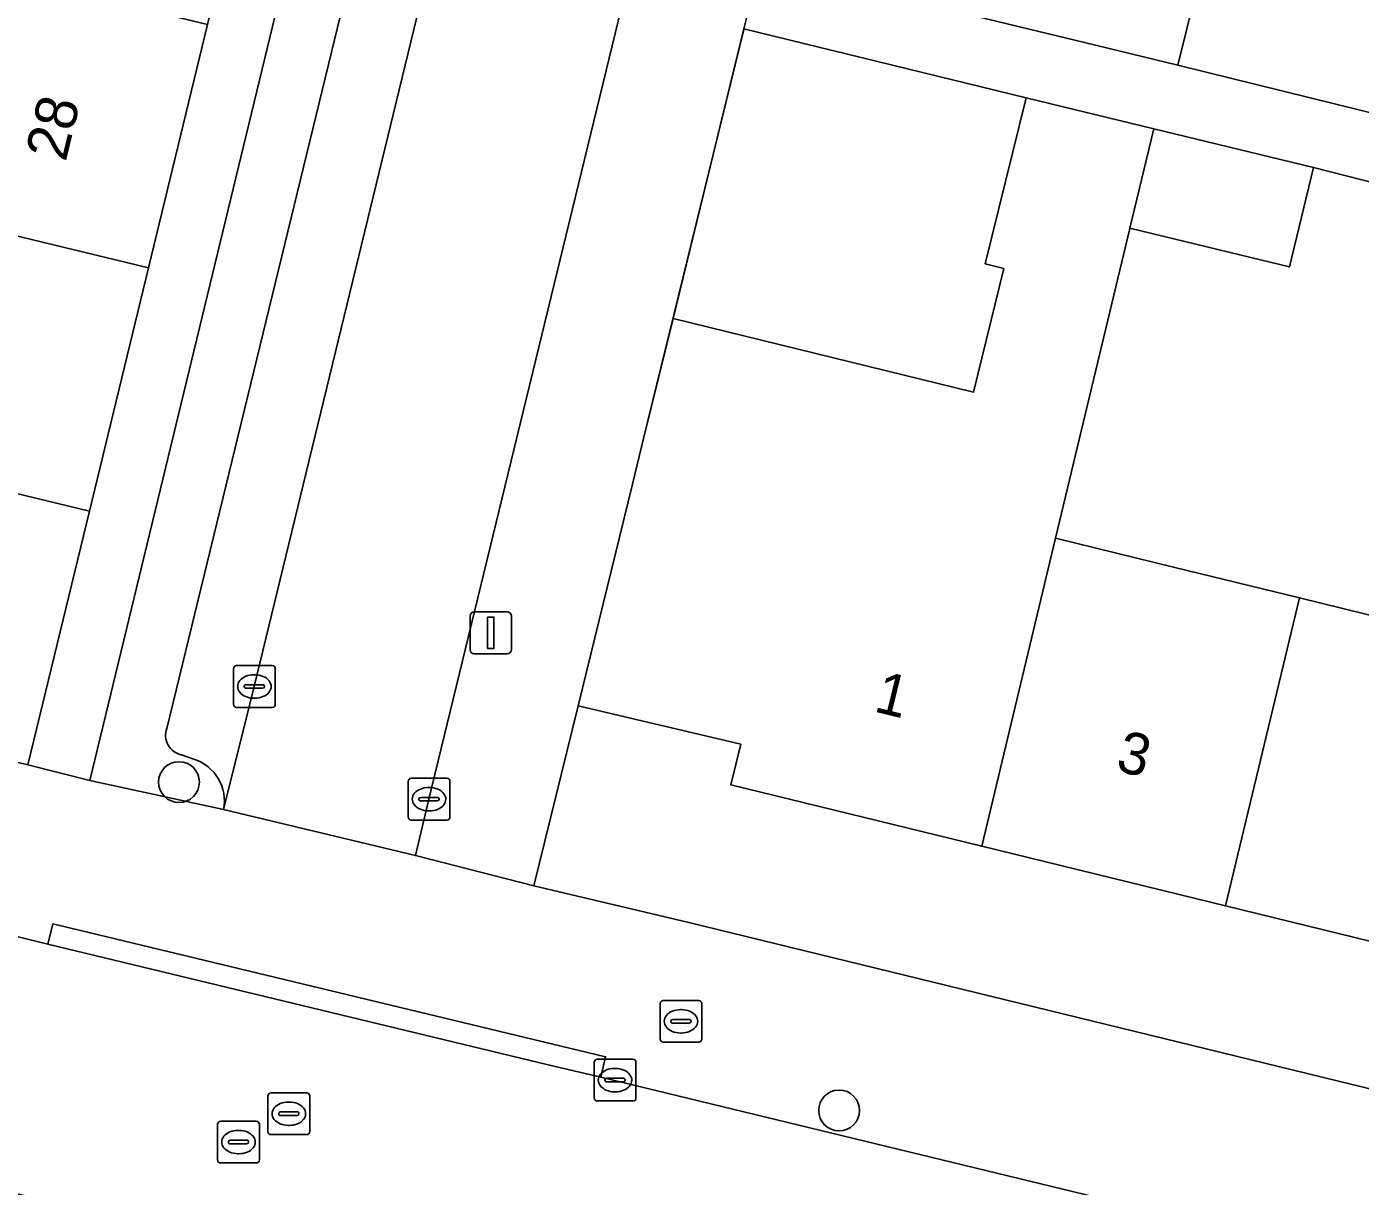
# Model space of a CAD drawing. Extents: x 162803 to 163818, y 381639 to 382475.
# Drawn here: x 163546.29 to 163578.22, y 382101.19 to 382128.95 of the extents above; entities that cross this region are included whole.
import ezdxf

# ---------------------------------------------------------------- set-up
doc = ezdxf.new("R2010")
doc.units = 0
for name, color, linetype in [('IMGEO_Boom', 7, 'Continuous'), ('IMGEO_Brandkraan', 7, 'Continuous'), ('IMGEO_Erf', 7, 'Continuous'), ('IMGEO_Kolk', 7, 'Continuous'), ('IMGEO_Lichtmast', 7, 'Continuous'), ('IMGEO_Muur', 7, 'Continuous'), ('IMGEO_Pand', 7, 'Continuous'), ('IMGEO_Pand_nummerreeks', 7, 'Continuous'), ('IMGEO_Parkeervlak_open', 7, 'Continuous'), ('IMGEO_Rijbaan_lokaal_open', 7, 'Continuous'), ('IMGEO_Rioolput', 7, 'Continuous'), ('IMGEO_Voetpad_open', 7, 'Continuous')]:
    doc.layers.add(name, color=color, linetype=linetype)

msp = doc.modelspace()

# ---------------------------------------------------------------- linework, layer by layer
at = {"layer": 'IMGEO_Boom'}
for centre in [(163549.933, 382110.865), (163565.737, 382103.005)]:
    msp.add_circle(centre, 0.489, dxfattribs=at)
at = {"layer": 'IMGEO_Brandkraan'}
for p, q in [((163561.451, 382104.713), (163561.451, 382105.565)), ((163561.526, 382105.639), (163562.378, 382105.639)), ((163561.939, 382105.419), (163561.964, 382105.419)), ((163562.452, 382105.565), (163562.452, 382104.713)), ((163561.71, 382105.133), (163561.71, 382105.145)), ((163562.148, 382105.096), (163561.75, 382105.096)), ((163561.753, 382105.182), (163562.151, 382105.182)), ((163562.194, 382105.145), (163562.194, 382105.133)), ((163561.962, 382104.859), (163561.937, 382104.859)), ((163562.378, 382104.639), (163561.526, 382104.639))]:
    msp.add_line(p, q, dxfattribs=at)
for points in [[(163561.451, 382104.713), (163561.451, 382105.565)], [(163561.526, 382105.639), (163562.378, 382105.639)], [(163562.452, 382105.565), (163562.452, 382104.713)], [(163562.378, 382104.639), (163561.526, 382104.639)]]:
    msp.add_lwpolyline(points, dxfattribs=at)
for centre, radius, start, end in [((163561.528, 382105.563), 0.0765, 91.552, 178.448), ((163561.528, 382105.563), 0.0765, 91.552, 178.448), ((163562.376, 382105.563), 0.0765, 1.552, 88.448), ((163562.376, 382105.563), 0.0765, 1.552, 88.448), ((163561.75, 382105.142), 0.0403, 85.8775, 175.7526), ((163561.747, 382105.132), 0.0366, 178.938, 274.7102), ((163562.151, 382105.139), 0.043, 264.8664, 352.4533), ((163562.155, 382105.144), 0.0386, 1.7309, 96.639), ((163561.528, 382104.715), 0.0765, 181.552, 268.448), ((163561.528, 382104.715), 0.0765, 181.552, 268.448), ((163562.376, 382104.715), 0.0765, 271.552, 358.448), ((163562.376, 382104.715), 0.0765, 271.552, 358.448)]:
    msp.add_arc(centre, radius, start, end, dxfattribs=at)
for centre, major_axis, ratio, start_param, end_param in [((163561.938, 382105.139), (-0.387, 0.002), 0.722429, 4.712389, 7.853982), ((163561.963, 382105.139), (-0.39, 0.002), 0.717154, 1.570796, 4.712389)]:
    msp.add_ellipse(centre, major_axis=major_axis, ratio=ratio, start_param=start_param, end_param=end_param, dxfattribs=at)
at = {"layer": 'IMGEO_Erf'}
for points in [[(163547.799, 382110.904), (163570.477, 382204.51), (163568.998, 382204.857), (163567.555, 382198.904), (163566.141, 382193.07), (163564.732, 382187.256), (163563.318, 382181.421), (163561.906, 382175.596), (163560.494, 382169.772), (163559.083, 382163.948), (163557.671, 382158.123), (163556.259, 382152.298), (163554.847, 382146.474), (163553.435, 382140.649), (163552.024, 382134.825), (163550.612, 382129), (163549.2, 382123.175), (163547.788, 382117.351), (163546.316, 382111.276)], [(163570.212, 382127.246), (163563.459, 382128.893), (163561.762, 382121.965), (163568.955, 382120.201), (163569.679, 382123.159), (163569.238, 382123.267)], [(163590.939, 382122.135), (163587.353, 382122.983), (163587.385, 382123.12), (163584.817, 382123.681), (163584.22, 382121.215), (163580.274, 382122.17), (163580.871, 382124.636), (163580.162, 382124.792), (163577.093, 382125.577), (163576.517, 382123.197), (163576.056, 382123.308), (163575.594, 382123.42), (163572.701, 382124.12), (163572.701, 382124.119), (163570.921, 382116.704), (163573.778, 382116.003), (163576.757, 382115.273), (163582.592, 382113.842), (163588.567, 382112.377), (163589.607, 382116.5), (163590.488, 382120.226)], [(163574.988, 382107.903), (163569.151, 382109.331), (163563.149, 382110.799), (163563.383, 382111.771), (163559.493, 382112.694), (163558.427, 382108.386), (163562.138, 382107.504), (163585.926, 382101.696), (163586.748, 382105.027), (163580.824, 382106.476)]]:
    msp.add_lwpolyline(points, close=True, dxfattribs=at)
msp.add_lwpolyline([(163575.333, 382134.029), (163573.851, 382128.027), (163586.394, 382124.93), (163586.869, 382126.855), (163584.237, 382127.505), (163585.255, 382131.63)], dxfattribs=at)
at = {"layer": 'IMGEO_Kolk'}
for p, q in [((163551.238, 382112.728), (163551.238, 382113.58)), ((163551.313, 382113.654), (163552.165, 382113.654)), ((163551.726, 382113.434), (163551.751, 382113.434)), ((163552.239, 382113.58), (163552.239, 382112.728)), ((163551.497, 382113.148), (163551.497, 382113.16)), ((163551.935, 382113.111), (163551.537, 382113.111)), ((163551.54, 382113.197), (163551.938, 382113.197)), ((163551.981, 382113.16), (163551.981, 382113.148)), ((163551.749, 382112.874), (163551.724, 382112.874)), ((163552.165, 382112.654), (163551.313, 382112.654)), ((163555.419, 382110.03), (163555.419, 382110.882)), ((163555.494, 382110.956), (163556.346, 382110.956)), ((163556.42, 382110.882), (163556.42, 382110.03)), ((163555.907, 382110.736), (163555.932, 382110.736)), ((163555.678, 382110.45), (163555.678, 382110.462)), ((163556.116, 382110.413), (163555.718, 382110.413)), ((163555.721, 382110.499), (163556.119, 382110.499)), ((163556.162, 382110.462), (163556.162, 382110.45)), ((163556.346, 382109.956), (163555.494, 382109.956)), ((163555.93, 382110.176), (163555.905, 382110.176)), ((163559.872, 382103.306), (163559.872, 382104.158)), ((163559.947, 382104.232), (163560.799, 382104.232)), ((163560.873, 382104.158), (163560.873, 382103.306)), ((163560.36, 382104.012), (163560.385, 382104.012)), ((163560.131, 382103.726), (163560.131, 382103.738)), ((163560.569, 382103.689), (163560.171, 382103.689)), ((163560.174, 382103.775), (163560.572, 382103.775)), ((163560.615, 382103.738), (163560.615, 382103.726)), ((163560.799, 382103.232), (163559.947, 382103.232)), ((163560.383, 382103.452), (163560.358, 382103.452))]:
    msp.add_line(p, q, dxfattribs=at)
for points in [[(163551.238, 382112.728), (163551.238, 382113.58)], [(163551.313, 382113.654), (163552.165, 382113.654)], [(163552.239, 382113.58), (163552.239, 382112.728)], [(163552.165, 382112.654), (163551.313, 382112.654)], [(163555.419, 382110.03), (163555.419, 382110.882)], [(163555.494, 382110.956), (163556.346, 382110.956)], [(163556.42, 382110.882), (163556.42, 382110.03)], [(163556.346, 382109.956), (163555.494, 382109.956)], [(163559.872, 382103.306), (163559.872, 382104.158)], [(163559.947, 382104.232), (163560.799, 382104.232)], [(163560.873, 382104.158), (163560.873, 382103.306)], [(163560.799, 382103.232), (163559.947, 382103.232)]]:
    msp.add_lwpolyline(points, dxfattribs=at)
for centre, radius, start, end in [((163551.315, 382113.578), 0.0765, 91.552, 178.448), ((163551.315, 382113.578), 0.0765, 91.552, 178.448), ((163552.163, 382113.578), 0.0765, 1.552, 88.448), ((163552.163, 382113.578), 0.0765, 1.552, 88.448), ((163551.537, 382113.157), 0.0403, 85.8775, 175.7526), ((163551.534, 382113.147), 0.0366, 178.938, 274.7102), ((163551.938, 382113.154), 0.043, 264.8664, 352.4533), ((163551.942, 382113.159), 0.0386, 1.7309, 96.639), ((163551.315, 382112.73), 0.0765, 181.552, 268.448), ((163551.315, 382112.73), 0.0765, 181.552, 268.448), ((163552.163, 382112.73), 0.0765, 271.552, 358.448), ((163552.163, 382112.73), 0.0765, 271.552, 358.448), ((163555.496, 382110.88), 0.0765, 91.552, 178.448), ((163555.496, 382110.88), 0.0765, 91.552, 178.448), ((163556.344, 382110.88), 0.0765, 1.552, 88.448), ((163556.344, 382110.88), 0.0765, 1.552, 88.448), ((163555.718, 382110.459), 0.0403, 85.8775, 175.7526), ((163555.715, 382110.449), 0.0366, 178.938, 274.7102), ((163556.119, 382110.456), 0.043, 264.8664, 352.4533), ((163556.123, 382110.461), 0.0386, 1.7309, 96.639), ((163555.496, 382110.032), 0.0765, 181.552, 268.448), ((163555.496, 382110.032), 0.0765, 181.552, 268.448), ((163556.344, 382110.032), 0.0765, 271.552, 358.448), ((163556.344, 382110.032), 0.0765, 271.552, 358.448), ((163559.949, 382104.156), 0.0765, 91.552, 178.448), ((163559.949, 382104.156), 0.0765, 91.552, 178.448), ((163560.797, 382104.156), 0.0765, 1.552, 88.448), ((163560.797, 382104.156), 0.0765, 1.552, 88.448), ((163560.171, 382103.735), 0.0403, 85.8775, 175.7526), ((163560.168, 382103.725), 0.0366, 178.938, 274.7102), ((163560.572, 382103.732), 0.043, 264.8664, 352.4533), ((163560.576, 382103.737), 0.0386, 1.7309, 96.639), ((163559.949, 382103.308), 0.0765, 181.552, 268.448), ((163559.949, 382103.308), 0.0765, 181.552, 268.448), ((163560.797, 382103.308), 0.0765, 271.552, 358.448), ((163560.797, 382103.308), 0.0765, 271.552, 358.448)]:
    msp.add_arc(centre, radius, start, end, dxfattribs=at)
for centre, major_axis, ratio, start_param, end_param in [((163551.725, 382113.154), (-0.387, 0.002), 0.722429, 4.712389, 7.853982), ((163551.75, 382113.154), (-0.39, 0.002), 0.717154, 1.570796, 4.712389), ((163555.906, 382110.456), (-0.387, 0.002), 0.722429, 4.712389, 7.853982), ((163555.931, 382110.456), (-0.39, 0.002), 0.717154, 1.570796, 4.712389), ((163560.359, 382103.732), (-0.387, 0.002), 0.722429, 4.712389, 7.853982), ((163560.384, 382103.732), (-0.39, 0.002), 0.717154, 1.570796, 4.712389)]:
    msp.add_ellipse(centre, major_axis=major_axis, ratio=ratio, start_param=start_param, end_param=end_param, dxfattribs=at)
at = {"layer": 'IMGEO_Lichtmast'}
for p, q in [((163556.902, 382114.038), (163556.902, 382114.838)), ((163556.902, 382114.838), (163556.902, 382114.038)), ((163557.002, 382114.938), (163557.792, 382114.938)), ((163557.792, 382114.938), (163557.002, 382114.938)), ((163557.892, 382114.838), (163557.892, 382114.038)), ((163557.892, 382114.038), (163557.892, 382114.838)), ((163557.792, 382113.938), (163557.002, 382113.938)), ((163557.002, 382113.938), (163557.792, 382113.938))]:
    msp.add_line(p, q, dxfattribs=at)
msp.add_lwpolyline([(163557.322, 382114.813), (163557.472, 382114.813), (163557.472, 382114.063), (163557.322, 382114.063), (163557.322, 382114.813)], dxfattribs=at)
for centre, start, end in [((163557.002, 382114.838), 90, 180), ((163557.002, 382114.838), 90, 180), ((163557.792, 382114.838), 0, 90), ((163557.792, 382114.838), 360, 90), ((163557.002, 382114.038), 180, 270), ((163557.002, 382114.038), 180, 270), ((163557.792, 382114.038), 270, 0), ((163557.792, 382114.038), 270, 0)]:
    msp.add_arc(centre, 0.1, start, end, dxfattribs=at)
at = {"layer": 'IMGEO_Muur'}
msp.add_lwpolyline([(163563.455, 382128.877), (163561.065, 382119.121)], dxfattribs=at)
at = {"layer": 'IMGEO_Pand'}
for points in [[(163575.333, 382134.029), (163568.212, 382135.751), (163566.756, 382129.747), (163571.616, 382128.569), (163573.851, 382128.027)], [(163541.813, 382124.961), (163549.2, 382123.175), (163550.612, 382129), (163543.225, 382130.786)], [(163570.921, 382116.704), (163572.701, 382124.119), (163572.701, 382124.12), (163573.273, 382126.501), (163570.212, 382127.246), (163569.238, 382123.267), (163569.679, 382123.159), (163568.955, 382120.201), (163561.762, 382121.965), (163561.065, 382119.121), (163560.79, 382117.999), (163559.493, 382112.694), (163563.383, 382111.771), (163563.149, 382110.799), (163569.151, 382109.331)], [(163577.093, 382125.577), (163573.273, 382126.501), (163572.701, 382124.12), (163575.594, 382123.42), (163576.056, 382123.308), (163576.517, 382123.197)], [(163540.401, 382119.137), (163547.788, 382117.351), (163549.2, 382123.175), (163541.813, 382124.961)], [(163540.401, 382119.137), (163540.108, 382117.927), (163538.93, 382113.067), (163546.316, 382111.276), (163547.788, 382117.351)], [(163576.757, 382115.273), (163573.778, 382116.003), (163570.921, 382116.704), (163569.151, 382109.331), (163574.988, 382107.903)], [(163580.824, 382106.476), (163582.592, 382113.842), (163576.757, 382115.273), (163574.988, 382107.903)]]:
    msp.add_lwpolyline(points, close=True, dxfattribs=at)
at = {"layer": 'IMGEO_Parkeervlak_open'}
for points in [[(163551.001, 382110.208), (163551.736, 382113.154), (163556.045, 382130.892), (163561.734, 382154.823)], [(163554.323, 382131.396), (163549.639, 382112.151)], [(163549.995, 382111.515), (163550.286, 382111.415)]]:
    msp.add_lwpolyline(points, dxfattribs=at)
for centre, radius, start, end in [((163550.09, 382111.986), 0.48, 159.8812, 258.5945), ((163549.969, 382110.412), 1.052, 348.8371, 72.446)]:
    msp.add_arc(centre, radius, start, end, dxfattribs=at)
at = {"layer": 'IMGEO_Rijbaan_lokaal_open'}
for points in [[(163561.252, 382132.401), (163566.305, 382153.716), (163561.734, 382154.823), (163556.045, 382130.892), (163551.736, 382113.154), (163551.001, 382110.208), (163555.593, 382109.105), (163555.915, 382110.456)], [(163560.031, 382103.805), (163558.77, 382104.098), (163546.795, 382106.985), (163544.464, 382107.564), (163533.935, 382110.077), (163532.557, 382104.28), (163537.345, 382103.125), (163541.77, 382102.057), (163544.067, 382101.505), (163544.216, 382101.449), (163558.159, 382098.11), (163559.189, 382097.863), (163588.959, 382090.608), (163590.458, 382096.427), (163589.327, 382096.701), (163585.577, 382097.611)]]:
    msp.add_lwpolyline(points, close=True, dxfattribs=at)
at = {"layer": 'IMGEO_Rioolput'}
for p, q in [((163552.063, 382102.502), (163552.063, 382103.354)), ((163552.138, 382103.428), (163552.99, 382103.428)), ((163552.551, 382103.208), (163552.576, 382103.208)), ((163553.064, 382103.354), (163553.064, 382102.502)), ((163552.322, 382102.922), (163552.322, 382102.934)), ((163552.76, 382102.885), (163552.362, 382102.885)), ((163552.365, 382102.971), (163552.763, 382102.971)), ((163552.806, 382102.934), (163552.806, 382102.922)), ((163550.857, 382101.823), (163550.857, 382102.675)), ((163550.932, 382102.749), (163551.784, 382102.749)), ((163551.858, 382102.675), (163551.858, 382101.823)), ((163552.574, 382102.648), (163552.549, 382102.648)), ((163551.116, 382102.243), (163551.116, 382102.255)), ((163551.159, 382102.292), (163551.557, 382102.292)), ((163551.345, 382102.529), (163551.37, 382102.529)), ((163551.6, 382102.255), (163551.6, 382102.243)), ((163552.99, 382102.428), (163552.138, 382102.428)), ((163551.554, 382102.206), (163551.156, 382102.206)), ((163551.368, 382101.969), (163551.343, 382101.969)), ((163551.784, 382101.749), (163550.932, 382101.749))]:
    msp.add_line(p, q, dxfattribs=at)
for points in [[(163552.063, 382102.502), (163552.063, 382103.354)], [(163552.138, 382103.428), (163552.99, 382103.428)], [(163553.064, 382103.354), (163553.064, 382102.502)], [(163550.857, 382101.823), (163550.857, 382102.675)], [(163550.932, 382102.749), (163551.784, 382102.749)], [(163551.858, 382102.675), (163551.858, 382101.823)], [(163552.99, 382102.428), (163552.138, 382102.428)], [(163551.784, 382101.749), (163550.932, 382101.749)]]:
    msp.add_lwpolyline(points, dxfattribs=at)
for centre, radius, start, end in [((163552.14, 382103.352), 0.0765, 91.552, 178.448), ((163552.14, 382103.352), 0.0765, 91.552, 178.448), ((163552.988, 382103.352), 0.0765, 1.552, 88.448), ((163552.988, 382103.352), 0.0765, 1.552, 88.448), ((163552.362, 382102.931), 0.0403, 85.8775, 175.7526), ((163552.359, 382102.921), 0.0366, 178.938, 274.7102), ((163552.763, 382102.928), 0.043, 264.8664, 352.4533), ((163552.767, 382102.933), 0.0386, 1.7309, 96.639), ((163550.934, 382102.673), 0.0765, 91.552, 178.448), ((163550.934, 382102.673), 0.0765, 91.552, 178.448), ((163551.782, 382102.673), 0.0765, 1.552, 88.448), ((163551.782, 382102.673), 0.0765, 1.552, 88.448), ((163551.156, 382102.252), 0.0403, 85.8775, 175.7526), ((163551.153, 382102.242), 0.0366, 178.938, 274.7102), ((163551.557, 382102.249), 0.043, 264.8664, 352.4533), ((163551.561, 382102.254), 0.0386, 1.7309, 96.639), ((163552.14, 382102.504), 0.0765, 181.552, 268.448), ((163552.14, 382102.504), 0.0765, 181.552, 268.448), ((163552.988, 382102.504), 0.0765, 271.552, 358.448), ((163552.988, 382102.504), 0.0765, 271.552, 358.448), ((163550.934, 382101.825), 0.0765, 181.552, 268.448), ((163550.934, 382101.825), 0.0765, 181.552, 268.448), ((163551.782, 382101.825), 0.0765, 271.552, 358.448), ((163551.782, 382101.825), 0.0765, 271.552, 358.448)]:
    msp.add_arc(centre, radius, start, end, dxfattribs=at)
for centre, major_axis, ratio, start_param, end_param in [((163552.55, 382102.928), (-0.387, 0.002), 0.722429, 4.712389, 7.853982), ((163552.575, 382102.928), (-0.39, 0.002), 0.717154, 1.570796, 4.712389), ((163551.344, 382102.249), (-0.387, 0.002), 0.722429, 4.712389, 7.853982), ((163551.369, 382102.249), (-0.39, 0.002), 0.717154, 1.570796, 4.712389)]:
    msp.add_ellipse(centre, major_axis=major_axis, ratio=ratio, start_param=start_param, end_param=end_param, dxfattribs=at)
at = {"layer": 'IMGEO_Voetpad_open'}
for points in [[(163573.607, 382203.632), (163573.659, 382203.861), (163571.691, 382204.346), (163576.869, 382226.037), (163577.222, 382227.553), (163574.725, 382228.173), (163574.325, 382226.698), (163572.533, 382219.387), (163569.974, 382208.849), (163569.356, 382206.321), (163568.998, 382204.857), (163570.477, 382204.51), (163547.799, 382110.904), (163551.001, 382110.208)], [(163577.708, 382200.174), (163572.133, 382177.239), (163566.975, 382156.571), (163566.305, 382153.716), (163561.252, 382132.401), (163555.915, 382110.456), (163555.593, 382109.105), (163558.427, 382108.386), (163559.493, 382112.694), (163560.79, 382117.999), (163561.065, 382119.121), (163561.762, 382121.965), (163563.459, 382128.893), (163563.844, 382130.465), (163563.401, 382130.577)], [(163549.639, 382112.151), (163554.323, 382131.396)], [(163588.042, 382130.942), (163587.023, 382126.817), (163586.869, 382126.855), (163586.394, 382124.93), (163573.851, 382128.027), (163571.616, 382128.569), (163566.756, 382129.747)], [(163563.844, 382130.465), (163563.459, 382128.893), (163570.212, 382127.246), (163573.273, 382126.501), (163577.093, 382125.577), (163580.162, 382124.792), (163580.871, 382124.636), (163584.817, 382123.681), (163587.385, 382123.12), (163588.363, 382127.255), (163591.95, 382126.407), (163596.962, 382125.222), (163604.911, 382123.321), (163612.198, 382121.55)], [(163562.138, 382107.504), (163558.427, 382108.386), (163555.593, 382109.105), (163551.001, 382110.208), (163547.799, 382110.904), (163546.316, 382111.276), (163538.93, 382113.067), (163533.098, 382114.554), (163529.214, 382115.503), (163527.739, 382115.85), (163523.789, 382116.815), (163517.64, 382118.169), (163510.157, 382119.986), (163508.77, 382120.311), (163503.765, 382121.55), (163500, 382122.485), (163498.901, 382122.758)], [(163550.286, 382111.415), (163549.995, 382111.515)], [(163544.464, 382107.564), (163546.795, 382106.985), (163546.911, 382107.471), (163558.653, 382104.65), (163560.147, 382104.291), (163560.031, 382103.805), (163585.577, 382097.611), (163589.327, 382096.701), (163590.458, 382096.427), (163593.097, 382095.787), (163604.562, 382093.007), (163607.936, 382092.165), (163608.181, 382093.176), (163612.812, 382092.056), (163613.56, 382095.042), (163611.383, 382095.561), (163607.153, 382096.526), (163606.174, 382096.761), (163598.904, 382098.519), (163595.63, 382099.318), (163589.742, 382100.764), (163587.32, 382101.356), (163585.926, 382101.696), (163562.138, 382107.504)]]:
    msp.add_lwpolyline(points, dxfattribs=at)
msp.add_lwpolyline([(163560.031, 382103.805), (163560.147, 382104.291), (163558.653, 382104.65), (163546.911, 382107.471), (163546.795, 382106.985), (163558.77, 382104.098)], close=True, dxfattribs=at)
for centre, radius, start, end in [((163550.09, 382111.986), 0.48, 159.8812, 258.5945), ((163549.969, 382110.412), 1.052, 348.8371, 72.446)]:
    msp.add_arc(centre, radius, start, end, dxfattribs=at)

# ---------------------------------------------------------------- texts
at = {"layer": 'IMGEO_Pand_nummerreeks'}
for s, rotation, p in [('28', 76.3755, (163547.218, 382125.691)), ('1', 346.2547, (163566.54, 382112.563)), ('3', 346.2547, (163572.33, 382111.147))]:
    msp.add_text(s, height=1, rotation=rotation, dxfattribs=at).set_placement(p)

doc.saveas('drawing.dxf')
